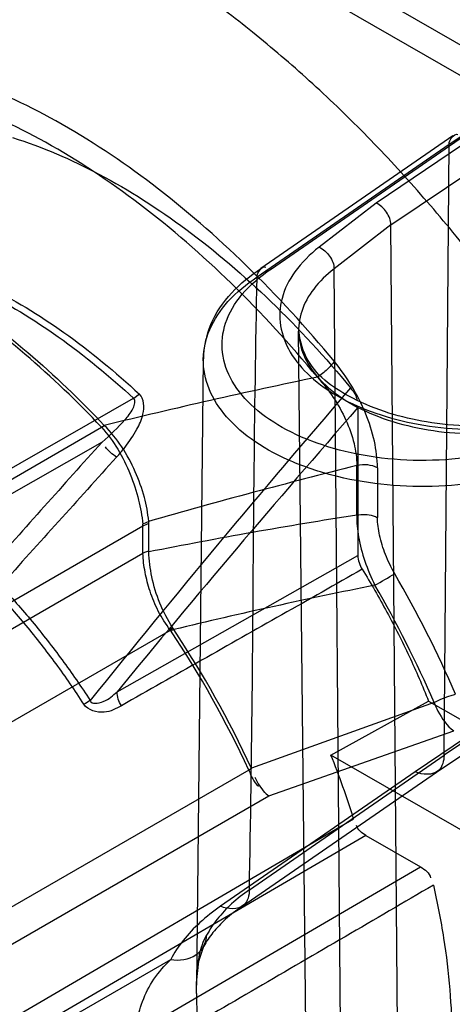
# Model space of a CAD drawing. Header units: millimetres. Extents: x 188 to 1028, y 131 to 1566.
# Tile 277 of 326: x 662.4 to 668.16, y 1326.44 to 1339.55. Entities that reach past the tile are written whole.
import ezdxf

# ---------------------------------------------------------------- set-up
doc = ezdxf.new("R2010")
doc.units = ezdxf.units.MM
doc.header["$LTSCALE"] = 110.325218
doc.layers.get('0').update_dxf_attribs({"linetype": 'CONTINUOUS'})

msp = doc.modelspace()

# ---------------------------------------------------------------- linework, layer by layer
at = {"color": 7, "linetype": 'CONTINUOUS'}
for p, q in [((663.191, 1342.148), (668.931, 1338.834)), ((668.754, 1338.528), (663.014, 1341.842)), ((669.669, 1338.816), (667.147, 1337.113)), ((667.343, 1336.821), (669.859, 1338.52)), ((668.117, 1337.895), (668.767, 1338.334)), ((668.167, 1338.006), (665.61, 1336.239)), ((665.752, 1336.238), (668.308, 1338.004)), ((665.56, 1336.128), (668.117, 1337.895)), ((668.05, 1329.757), (668.117, 1337.895)), ((667.147, 1337.113), (666.386, 1336.525)), ((667.343, 1336.821), (666.586, 1336.236)), ((667.445, 1324.524), (667.343, 1336.821)), ((666.691, 1323.941), (666.586, 1336.236)), ((666.244, 1323.156), (666.113, 1335.405)), ((664.845, 1335.033), (664.756, 1326.696)), ((658.549, 1331.439), (663.917, 1334.512)), ((663.995, 1334.567), (663.918, 1334.51)), ((666.903, 1334.388), (666.903, 1332.419)), ((657.285, 1330.545), (663.49, 1334.127)), ((663.49, 1334.127), (663.526, 1334.15)), ((663.497, 1333.929), (658.392, 1331.008)), ((666.889, 1332.953), (666.889, 1333.615)), ((667.164, 1333.585), (667.164, 1332.923)), ((664.041, 1332.81), (657.852, 1329.237)), ((664.118, 1332.873), (664.04, 1332.837)), ((664.041, 1332.449), (664.041, 1332.81)), ((664.119, 1332.479), (664.119, 1332.841)), ((664.041, 1332.444), (657.852, 1328.876)), ((663.696, 1330.603), (666.903, 1332.419)), ((658.198, 1327.846), (664.407, 1331.423)), ((667.917, 1330.46), (665.486, 1329.584)), ((666.545, 1329.76), (667.844, 1330.48)), ((667.844, 1330.48), (669.917, 1329.283)), ((668.705, 1330.199), (668.05, 1329.757)), ((665.718, 1329.217), (668.18, 1330.082)), ((668.338, 1329.991), (667.668, 1329.538)), ((667.948, 1329.532), (668.609, 1329.978)), ((665.459, 1327.966), (668.05, 1329.757)), ((668.907, 1328.397), (666.545, 1329.76)), ((665.45, 1329.561), (659.457, 1326.101)), ((667.668, 1329.538), (665.075, 1327.747)), ((665.359, 1327.744), (667.951, 1329.534)), ((659.743, 1325.768), (665.718, 1329.217)), ((660.051, 1324.942), (666.846, 1328.911)), ((667.009, 1328.691), (659.96, 1324.574)), ((667.009, 1328.691), (667.739, 1328.27)), ((660.68, 1324.159), (667.739, 1328.27)), ((660.976, 1325.056), (664.411, 1327.039)), ((664.761, 1326.449), (664.756, 1326.728))]:
    msp.add_line(p, q, dxfattribs=at)
for points in [[(664.041, 1332.449), (664.065, 1332.461), (664.091, 1332.471), (664.119, 1332.479)], [(664.407, 1331.423), (664.417, 1331.433), (664.427, 1331.445), (664.438, 1331.455)], [(664.407, 1331.423), (664.421, 1331.426), (664.438, 1331.427), (664.453, 1331.432)], [(665.45, 1329.561), (665.462, 1329.569), (665.474, 1329.577), (665.487, 1329.584)], [(665.665, 1329.263), (665.68, 1329.245), (665.699, 1329.231), (665.718, 1329.217)], [(664.756, 1326.728), (664.785, 1327.017), (664.852, 1327.213)]]:
    msp.add_lwpolyline(points, dxfattribs=at)
for centre, radius, start, end in [((684.873, 1246.473), 90.239, 101.83615, 103.6834), ((780.287, 1236.617), 149.961, 139.17736, 141.24727), ((801.161, 1217.388), 178.085, 138.92911, 140.52539), ((1066.524, 972.098), 541.621, 138.08302, 138.32693), ((1239.351, 812.994), 776.24, 137.868061, 138.038196), ((687.757, 1250.198), 85.988, 104.04523, 105.95703), ((677.703, 1263.692), 70.103, 98.87319, 101.17241), ((663.743, 1332.81), 0.298, 359.9728, 5.1624), ((663.712, 1332.841), 0.407, 359.982, 4.5183), ((644.987, 1370.311), 44.231, 300.0416, 300.4375), ((654.332, 1324.579), 15.11, 23.3597, 30.1832), ((680.456, 1265.208), 68.13, 101.27965, 103.58515), ((654.432, 1324.636), 14.69, 23.3596, 30.1834), ((653.073, 1323.848), 13.632, 24.7748, 33.7554), ((664.133, 1331.244), 0.371, 30.4337, 34.7899), ((652.959, 1323.789), 13.802, 24.8225, 33.6216), ((656.729, 1325.807), 10.582, 17.0446, 21.938)]:
    msp.add_arc(centre, radius, start, end, dxfattribs=at)
for points, knots in [([(657.974, 1338.872), (658.042, 1339.401), (658.251, 1340.405), (658.835, 1341.763), (659.667, 1342.857), (660.729, 1343.646), (661.984, 1344.094), (663.381, 1344.187), (664.87, 1343.935), (666.411, 1343.356), (667.968, 1342.471), (669.5, 1341.303), (670.97, 1339.886), (672.341, 1338.255), (673.574, 1336.453), (674.634, 1334.533), (675.495, 1332.543), (676.132, 1330.538), (676.529, 1328.566), (676.625, 1327.263), (676.626, 1326.635)], [0, 0, 0, 0, 0.050058, 0.095659, 0.137659, 0.177594, 0.218114, 0.260955, 0.307593, 0.358804, 0.41474, 0.475081, 0.539157, 0.606049, 0.674681, 0.743812, 0.811634, 0.877819, 0.940974, 1, 1, 1, 1]), ([(676.272, 1326.635), (676.272, 1326.935), (676.25, 1327.548), (676.153, 1328.484), (675.993, 1329.446), (675.767, 1330.437), (675.477, 1331.444), (675.131, 1332.441), (674.738, 1333.413), (674.306, 1334.35), (673.83, 1335.267), (673.309, 1336.168), (672.742, 1337.051), (672.125, 1337.917), (671.467, 1338.751), (670.756, 1339.563), (670.001, 1340.335), (669.199, 1341.062), (668.375, 1341.718), (667.545, 1342.288), (666.723, 1342.768), (665.926, 1343.152), (665.15, 1343.447), (664.394, 1343.657), (663.65, 1343.784), (662.939, 1343.823), (662.272, 1343.778), (661.641, 1343.654), (661.036, 1343.446), (660.483, 1343.159), (659.993, 1342.81), (659.558, 1342.404), (659.166, 1341.932), (658.818, 1341.391), (658.521, 1340.786), (658.277, 1340.12), (658.09, 1339.4), (658.006, 1338.899), (657.973, 1338.641)], [0, 0, 0, 0, 0.028741, 0.058593, 0.089811, 0.121971, 0.155622, 0.189982, 0.22273, 0.255828, 0.288607, 0.321452, 0.355266, 0.388854, 0.423063, 0.456721, 0.491977, 0.526267, 0.560059, 0.592563, 0.622464, 0.651026, 0.676983, 0.701716, 0.725892, 0.748946, 0.769628, 0.789641, 0.810218, 0.83056, 0.848967, 0.867632, 0.88723, 0.907494, 0.928989, 0.951459, 0.975167, 1, 1, 1, 1]), ([(675.919, 1326.635), (675.919, 1327.23), (675.828, 1328.465), (675.457, 1330.337), (674.857, 1332.247), (674.044, 1334.149), (673.038, 1335.992), (671.863, 1337.727), (670.555, 1339.301), (669.152, 1340.671), (667.691, 1341.803), (666.209, 1342.667), (664.742, 1343.243), (663.324, 1343.513), (661.989, 1343.463), (660.778, 1343.082), (659.741, 1342.378), (658.915, 1341.38), (658.318, 1340.127), (657.96, 1338.652), (657.888, 1337.596), (657.888, 1337.045)], [0, 0, 0, 0, 0.055603, 0.115216, 0.177873, 0.242235, 0.308082, 0.373665, 0.437631, 0.498869, 0.556466, 0.609799, 0.658578, 0.702954, 0.743651, 0.782039, 0.819943, 0.859065, 0.901617, 0.948494, 1, 1, 1, 1]), ([(657.181, 1336.636), (657.181, 1337.185), (657.252, 1338.236), (657.607, 1339.708), (658.202, 1340.963), (659.029, 1341.965), (660.071, 1342.674), (661.29, 1343.057), (662.634, 1343.104), (664.059, 1342.828), (665.53, 1342.245), (667.012, 1341.375), (668.469, 1340.242), (669.864, 1338.875), (671.163, 1337.309), (672.33, 1335.584), (673.332, 1333.75), (674.145, 1331.854), (674.746, 1329.944), (675.12, 1328.066), (675.212, 1326.825), (675.212, 1326.226)], [0, 0, 0, 0, 0.051207, 0.097984, 0.140578, 0.179831, 0.217935, 0.256582, 0.297575, 0.342237, 0.391226, 0.444648, 0.502172, 0.563149, 0.626719, 0.691872, 0.757376, 0.821564, 0.884232, 0.944043, 1, 1, 1, 1]), ([(669.025, 1335.611), (668.816, 1335.902), (668.386, 1336.469), (667.706, 1337.281), (666.999, 1338.041), (666.267, 1338.745), (665.52, 1339.386), (664.757, 1339.964), (663.992, 1340.469), (663.219, 1340.904), (662.456, 1341.259), (661.694, 1341.539), (660.954, 1341.734), (660.225, 1341.851), (659.528, 1341.886), (658.86, 1341.832), (658.224, 1341.698), (657.625, 1341.484), (657.062, 1341.183), (656.553, 1340.806), (656.09, 1340.348), (655.685, 1339.822), (655.336, 1339.223), (655.047, 1338.562), (654.82, 1337.839), (654.712, 1337.334), (654.669, 1337.072)], [0, 0, 0, 0, 0.055814, 0.110866, 0.165005, 0.217528, 0.269086, 0.318301, 0.366544, 0.4119, 0.456366, 0.497617, 0.538221, 0.575518, 0.612356, 0.646707, 0.679686, 0.713398, 0.74552, 0.778848, 0.811792, 0.846602, 0.882003, 0.919673, 0.958654, 1, 1, 1, 1]), ([(666.59, 1335.002), (666.221, 1335.449), (665.458, 1336.285), (664.217, 1337.366), (662.939, 1338.217), (661.66, 1338.812), (660.787, 1339.037), (660.367, 1339.093)], [0, 0, 0, 0, 0.228688, 0.445677, 0.647649, 0.832531, 1, 1, 1, 1]), ([(666.364, 1334.793), (666.004, 1335.23), (665.258, 1336.046), (664.047, 1337.102), (662.798, 1337.933), (661.549, 1338.514), (660.697, 1338.733), (660.287, 1338.788)], [0, 0, 0, 0, 0.228697, 0.445681, 0.647645, 0.832523, 1, 1, 1, 1]), ([(662.306, 1337.984), (662.703, 1337.86), (663.51, 1337.51), (664.663, 1336.767), (665.785, 1335.805), (666.474, 1335.054), (666.805, 1334.65)], [0, 0, 0, 0, 0.22017, 0.462218, 0.723606, 1, 1, 1, 1]), ([(663.49, 1334.127), (663.168, 1334.468), (662.507, 1335.101), (661.453, 1335.909), (660.384, 1336.534), (659.323, 1336.962), (658.608, 1337.113), (658.263, 1337.147)], [0, 0, 0, 0, 0.228808, 0.444939, 0.646078, 0.831012, 1, 1, 1, 1]), ([(658.301, 1337.171), (658.646, 1337.136), (659.361, 1336.985), (660.421, 1336.557), (661.49, 1335.931), (662.544, 1335.124), (663.204, 1334.491), (663.526, 1334.15)], [0, 0, 0, 0, 0.169025, 0.35398, 0.55512, 0.771229, 1, 1, 1, 1]), ([(657.888, 1337.045), (657.888, 1336.449), (657.979, 1335.215), (658.35, 1333.343), (658.949, 1331.432), (659.762, 1329.53), (660.769, 1327.688), (661.944, 1325.953), (663.251, 1324.378), (664.655, 1323.008), (666.116, 1321.877), (667.598, 1321.012), (669.065, 1320.436), (670.483, 1320.166), (671.817, 1320.217), (673.028, 1320.597), (674.065, 1321.301), (674.892, 1322.299), (675.489, 1323.552), (675.847, 1325.027), (675.919, 1326.083), (675.919, 1326.635)], [0, 0, 0, 0, 0.055603, 0.115216, 0.177873, 0.242235, 0.308082, 0.373665, 0.437631, 0.498869, 0.556466, 0.609799, 0.658578, 0.702954, 0.743651, 0.782039, 0.819943, 0.859065, 0.901617, 0.948494, 1, 1, 1, 1]), ([(667.343, 1336.821), (667.343, 1336.881), (667.293, 1336.999), (667.203, 1337.088), (667.147, 1337.113)], [0, 0, 0, 0, 0.490586, 1, 1, 1, 1]), ([(675.212, 1326.226), (675.212, 1325.678), (675.141, 1324.626), (674.785, 1323.155), (674.191, 1321.9), (673.363, 1320.897), (672.322, 1320.189), (671.102, 1319.806), (669.758, 1319.759), (668.333, 1320.035), (666.862, 1320.618), (665.38, 1321.488), (663.924, 1322.621), (662.528, 1323.988), (661.23, 1325.554), (660.062, 1327.279), (659.06, 1329.113), (658.248, 1331.009), (657.646, 1332.919), (657.273, 1334.797), (657.181, 1336.037), (657.181, 1336.636)], [0, 0, 0, 0, 0.051207, 0.097984, 0.140578, 0.179831, 0.217935, 0.256582, 0.297575, 0.342237, 0.391226, 0.444648, 0.502172, 0.563149, 0.626719, 0.691872, 0.757376, 0.821564, 0.884232, 0.944043, 1, 1, 1, 1]), ([(666.386, 1336.525), (666.265, 1336.429), (666.057, 1336.23), (665.87, 1335.859), (665.848, 1335.471), (665.991, 1335.103), (666.271, 1334.779), (666.665, 1334.506), (667.154, 1334.293), (667.713, 1334.152), (668.316, 1334.086), (668.934, 1334.105), (669.536, 1334.205), (669.918, 1334.333), (670.098, 1334.41)], [0, 0, 0, 0, 0.076294, 0.141301, 0.201654, 0.26356, 0.332839, 0.411642, 0.499985, 0.596274, 0.69737, 0.800848, 0.902351, 1, 1, 1, 1]), ([(666.386, 1336.525), (666.443, 1336.5), (666.537, 1336.415), (666.586, 1336.296), (666.586, 1336.236)], [0, 0, 0, 0, 0.508653, 1, 1, 1, 1]), ([(660.869, 1336.352), (661.219, 1336.253), (661.932, 1335.964), (662.955, 1335.336), (663.601, 1334.805), (663.918, 1334.51)], [0, 0, 0, 0, 0.303915, 0.638235, 1, 1, 1, 1]), ([(660.943, 1336.413), (661.293, 1336.313), (662.006, 1336.023), (663.031, 1335.394), (663.677, 1334.862), (663.994, 1334.567)], [0, 0, 0, 0, 0.303956, 0.638292, 1, 1, 1, 1]), ([(664.851, 1335.036), (664.854, 1335.193), (664.955, 1335.692), (665.334, 1336.055), (665.612, 1336.24)], [0, 0, 0, 0, 0.314529, 1, 1, 1, 1]), ([(669.15, 1333.908), (668.938, 1333.835), (668.495, 1333.724), (667.814, 1333.668), (667.141, 1333.709), (666.513, 1333.846), (665.965, 1334.065), (665.524, 1334.357), (665.217, 1334.71), (665.07, 1335.115), (665.118, 1335.538), (665.358, 1335.933), (665.607, 1336.139), (665.751, 1336.237)], [0, 0, 0, 0, 0.111895, 0.226282, 0.339605, 0.446997, 0.545483, 0.632541, 0.70815, 0.775203, 0.840872, 0.913435, 1, 1, 1, 1]), ([(666.586, 1336.236), (666.485, 1336.158), (666.31, 1335.99), (666.138, 1335.684), (666.094, 1335.355), (666.185, 1335.032), (666.318, 1334.848), (666.398, 1334.762)], [0, 0, 0, 0, 0.224435, 0.422641, 0.60645, 0.793497, 1, 1, 1, 1]), ([(669.28, 1333.582), (669.077, 1333.511), (668.647, 1333.4), (667.978, 1333.326), (667.298, 1333.343), (666.643, 1333.45), (666.047, 1333.641), (665.541, 1333.906), (665.152, 1334.235), (664.901, 1334.617), (664.816, 1335.035), (664.912, 1335.452), (665.171, 1335.831), (665.419, 1336.034), (665.56, 1336.128)], [0, 0, 0, 0, 0.098264, 0.201432, 0.30581, 0.407564, 0.503163, 0.589861, 0.666284, 0.733197, 0.794234, 0.855463, 0.922864, 1, 1, 1, 1]), ([(665.459, 1327.966), (665.475, 1328.877), (665.503, 1330.692), (665.516, 1333.412), (665.544, 1335.222), (665.56, 1336.128)], [0, 0, 0, 0, 0.334727, 0.667098, 1, 1, 1, 1]), ([(676.626, 1326.635), (676.626, 1326.059), (676.551, 1324.956), (676.174, 1323.415), (675.544, 1322.103), (674.667, 1321.061), (673.565, 1320.331), (672.277, 1319.949), (670.862, 1319.922), (669.363, 1320.235), (667.818, 1320.871), (666.265, 1321.809), (664.741, 1323.024), (663.285, 1324.483), (661.936, 1326.151), (660.733, 1327.977), (659.706, 1329.915), (658.884, 1331.913), (658.288, 1333.922), (658.049, 1335.272), (657.974, 1335.934)], [0, 0, 0, 0, 0.05418, 0.103612, 0.14857, 0.190024, 0.230302, 0.271221, 0.314745, 0.362248, 0.414407, 0.471306, 0.532562, 0.597462, 0.66506, 0.73419, 0.803043, 0.871258, 0.937334, 1, 1, 1, 1]), ([(658.046, 1335.859), (658.185, 1334.605), (658.8, 1332.033), (660.45, 1328.385), (662.728, 1325.07), (665.415, 1322.402), (668.272, 1320.625), (671.096, 1319.885), (672.886, 1320.283), (673.58, 1320.683)], [0, 0, 0, 0, 0.155489, 0.322841, 0.490904, 0.64834, 0.786189, 0.90124, 1, 1, 1, 1]), ([(657.973, 1335.758), (658.047, 1335.095), (658.29, 1333.741), (658.889, 1331.743), (659.711, 1329.771), (660.735, 1327.857), (661.919, 1326.079), (663.242, 1324.461), (664.609, 1323.099), (666.021, 1321.968), (667.436, 1321.087), (668.887, 1320.444), (670.323, 1320.087), (671.702, 1320.042), (672.975, 1320.328), (674.106, 1320.96), (675.07, 1321.961), (675.78, 1323.31), (676.193, 1324.919), (676.272, 1326.054), (676.272, 1326.635)], [0, 0, 0, 0, 0.064048, 0.131636, 0.199846, 0.268732, 0.339651, 0.404496, 0.469025, 0.524433, 0.577791, 0.628566, 0.676143, 0.718981, 0.759784, 0.799804, 0.841609, 0.891332, 0.944312, 1, 1, 1, 1]), ([(669.964, 1334.422), (669.648, 1334.287), (668.93, 1334.119), (667.847, 1334.142), (666.898, 1334.429), (666.261, 1334.863), (666.131, 1335.262), (666.122, 1335.393)], [0, 0, 0, 0, 0.235421, 0.497662, 0.733496, 0.911796, 1, 1, 1, 1]), ([(666.59, 1335.002), (666.561, 1334.964), (666.492, 1334.887), (666.411, 1334.824), (666.364, 1334.793)], [0, 0, 0, 0, 0.457208, 1, 1, 1, 1]), ([(667.164, 1333.585), (667.163, 1333.704), (667.132, 1333.953), (667.013, 1334.32), (666.831, 1334.677), (666.675, 1334.898), (666.59, 1335.002)], [0, 0, 0, 0, 0.229261, 0.480881, 0.740982, 1, 1, 1, 1]), ([(666.364, 1334.793), (666.441, 1334.708), (666.583, 1334.527), (666.75, 1334.231), (666.86, 1333.924), (666.888, 1333.716), (666.889, 1333.615)], [0, 0, 0, 0, 0.26219, 0.52279, 0.772892, 1, 1, 1, 1]), ([(666.398, 1334.762), (666.497, 1334.656), (666.743, 1334.462), (667.188, 1334.249), (667.706, 1334.102), (668.27, 1334.032), (668.847, 1334.041), (669.403, 1334.129), (669.755, 1334.242), (669.918, 1334.312)], [0, 0, 0, 0, 0.116576, 0.248976, 0.394497, 0.54834, 0.704599, 0.857065, 1, 1, 1, 1]), ([(663.497, 1333.929), (663.605, 1334.021), (663.758, 1334.171), (663.905, 1334.344), (663.95, 1334.481), (663.918, 1334.51)], [0, 0, 0, 0, 0.569835, 0.824382, 1, 1, 1, 1]), ([(663.69, 1333.727), (663.729, 1333.77), (663.829, 1333.887), (663.955, 1334.078), (664.062, 1334.304), (664.061, 1334.506), (663.994, 1334.567)], [0, 0, 0, 0, 0.184282, 0.485849, 0.713478, 1, 1, 1, 1]), ([(663.49, 1334.127), (663.572, 1334.037), (663.716, 1333.838), (663.877, 1333.507), (663.988, 1333.171), (664.029, 1332.945), (664.04, 1332.837)], [0, 0, 0, 0, 0.254682, 0.517124, 0.771465, 1, 1, 1, 1]), ([(664.118, 1332.873), (664.108, 1332.981), (664.066, 1333.207), (663.945, 1333.542), (663.771, 1333.869), (663.615, 1334.063), (663.526, 1334.15)], [0, 0, 0, 0, 0.22724, 0.480035, 0.742279, 1, 1, 1, 1]), ([(667.164, 1333.585), (667.122, 1333.606), (667.032, 1333.633), (666.939, 1333.627), (666.889, 1333.615)], [0, 0, 0, 0, 0.481174, 1, 1, 1, 1]), ([(654.669, 1333.386), (654.714, 1333.061), (654.827, 1332.407), (655.057, 1331.423), (655.346, 1330.433), (655.696, 1329.435), (656.099, 1328.449), (656.558, 1327.466), (657.063, 1326.51), (657.621, 1325.567), (658.215, 1324.668), (658.846, 1323.805), (659.507, 1322.986), (660.202, 1322.216), (660.927, 1321.492), (661.664, 1320.832), (662.424, 1320.23), (663.187, 1319.702), (663.959, 1319.242), (664.725, 1318.859), (665.489, 1318.553), (666.238, 1318.327), (666.973, 1318.184), (667.685, 1318.123), (668.37, 1318.147), (668.812, 1318.22), (669.025, 1318.271)], [0, 0, 0, 0, 0.043353, 0.087511, 0.133391, 0.179357, 0.227041, 0.273997, 0.322622, 0.369727, 0.418497, 0.464782, 0.510895, 0.557445, 0.601525, 0.646127, 0.687971, 0.729501, 0.768469, 0.80661, 0.842417, 0.877035, 0.909703, 0.941087, 0.97108, 1, 1, 1, 1]), ([(666.889, 1332.953), (666.887, 1332.857), (666.907, 1332.65), (666.989, 1332.336), (667.078, 1332.126), (667.13, 1332.022)], [0, 0, 0, 0, 0.297681, 0.639975, 1, 1, 1, 1]), ([(666.889, 1332.953), (666.959, 1332.971), (667.058, 1332.966), (667.146, 1332.933), (667.164, 1332.923)], [0, 0, 0, 0, 0.773363, 1, 1, 1, 1]), ([(667.394, 1332.176), (667.347, 1332.258), (667.266, 1332.425), (667.187, 1332.676), (667.165, 1332.844), (667.164, 1332.923)], [0, 0, 0, 0, 0.360673, 0.702194, 1, 1, 1, 1]), ([(664.406, 1331.423), (664.346, 1331.503), (664.241, 1331.67), (664.133, 1331.933), (664.066, 1332.19), (664.044, 1332.36), (664.041, 1332.444)], [0, 0, 0, 0, 0.27455, 0.534607, 0.772227, 1, 1, 1, 1]), ([(664.438, 1331.455), (664.371, 1331.56), (664.254, 1331.778), (664.155, 1332.123), (664.122, 1332.355), (664.119, 1332.467)], [0, 0, 0, 0, 0.346154, 0.686202, 1, 1, 1, 1]), ([(666.961, 1332.235), (666.605, 1332.033), (665.892, 1331.629), (664.823, 1331.024), (664.111, 1330.62), (663.754, 1330.418)], [0, 0, 0, 0, 0.333293, 0.666629, 1, 1, 1, 1]), ([(666.961, 1332.235), (667.076, 1332.048), (667.295, 1331.667), (667.59, 1331.082), (667.763, 1330.682), (667.844, 1330.48)], [0, 0, 0, 0, 0.335122, 0.669179, 1, 1, 1, 1]), ([(662.146, 1332.015), (662.291, 1331.861), (662.574, 1331.539), (662.972, 1331.029), (663.219, 1330.671), (663.339, 1330.487)], [0, 0, 0, 0, 0.327795, 0.66182, 1, 1, 1, 1]), ([(663.256, 1330.437), (663.138, 1330.62), (662.891, 1330.977), (662.495, 1331.486), (662.212, 1331.806), (662.068, 1331.96)], [0, 0, 0, 0, 0.338064, 0.672008, 1, 1, 1, 1]), ([(663.339, 1330.487), (663.357, 1330.432), (663.564, 1330.467), (663.639, 1330.554), (663.696, 1330.603)], [0, 0, 0, 0, 0.437912, 1, 1, 1, 1]), ([(667.917, 1330.461), (667.99, 1330.499), (668.085, 1330.537), (668.184, 1330.566), (668.204, 1330.57)], [0, 0, 0, 0, 0.801066, 1, 1, 1, 1]), ([(663.754, 1330.418), (663.684, 1330.377), (663.524, 1330.293), (663.309, 1330.356), (663.256, 1330.437)], [0, 0, 0, 0, 0.456678, 1, 1, 1, 1]), ([(667.917, 1330.461), (667.931, 1330.422), (667.994, 1330.281), (668.089, 1330.149), (668.18, 1330.082)], [0, 0, 0, 0, 0.27025, 1, 1, 1, 1]), ([(668.05, 1329.757), (668.05, 1329.685), (667.999, 1329.483), (667.76, 1329.493), (667.668, 1329.538)], [0, 0, 0, 0, 0.410571, 1, 1, 1, 1]), ([(653.712, 1328.942), (654.182, 1327.705), (655.324, 1325.302), (657.524, 1322.043), (660.095, 1319.283), (662.059, 1317.814), (663.066, 1317.232)], [0, 0, 0, 0, 0.260459, 0.521282, 0.771051, 1, 1, 1, 1]), ([(663.014, 1317.347), (662.459, 1317.668), (661.358, 1318.406), (659.804, 1319.727), (658.323, 1321.267), (656.949, 1322.993), (655.71, 1324.867), (654.633, 1326.85), (654.035, 1328.231), (653.769, 1328.929)], [0, 0, 0, 0, 0.127514, 0.262983, 0.40497, 0.551704, 0.701196, 0.851337, 1, 1, 1, 1]), ([(667.908, 1328.027), (667.125, 1327.57), (665.558, 1326.655), (663.203, 1325.286), (661.635, 1324.37), (660.85, 1323.912)], [0, 0, 0, 0, 0.333117, 0.666404, 1, 1, 1, 1]), ([(665.459, 1327.966), (665.376, 1327.909), (665.223, 1327.789), (665.03, 1327.586), (664.93, 1327.436), (664.889, 1327.36)], [0, 0, 0, 0, 0.359088, 0.69146, 1, 1, 1, 1]), ([(665.459, 1327.966), (665.458, 1327.894), (665.407, 1327.692), (665.168, 1327.702), (665.075, 1327.747)], [0, 0, 0, 0, 0.410412, 1, 1, 1, 1]), ([(667.908, 1328.027), (667.962, 1327.794), (668.051, 1327.332), (668.134, 1326.646), (668.154, 1326.194), (668.154, 1325.974)], [0, 0, 0, 0, 0.346729, 0.680525, 1, 1, 1, 1]), ([(665.076, 1327.747), (664.979, 1327.681), (664.801, 1327.541), (664.575, 1327.303), (664.458, 1327.128), (664.411, 1327.039)], [0, 0, 0, 0, 0.359188, 0.691577, 1, 1, 1, 1]), ([(665.359, 1327.744), (665.284, 1327.691), (665.146, 1327.584), (664.974, 1327.406), (664.887, 1327.278), (664.853, 1327.214)], [0, 0, 0, 0, 0.373217, 0.705127, 1, 1, 1, 1]), ([(664.411, 1327.039), (664.523, 1327.02), (664.764, 1327.039), (664.888, 1327.261), (664.889, 1327.36)], [0, 0, 0, 0, 0.534821, 1, 1, 1, 1]), ([(664.772, 1326.185), (664.767, 1326.283), (664.757, 1326.489), (664.753, 1326.797), (664.783, 1327.095), (664.845, 1327.28), (664.889, 1327.36)], [0, 0, 0, 0, 0.248609, 0.518401, 0.771753, 1, 1, 1, 1]), ([(663.954, 1326.169), (663.972, 1326.275), (664.026, 1326.487), (664.18, 1326.786), (664.329, 1326.958), (664.411, 1327.039)], [0, 0, 0, 0, 0.321984, 0.654003, 1, 1, 1, 1])]:
    msp.add_open_spline(points, degree=3, knots=knots, dxfattribs=at)
for points in [[(668.117, 1337.895), (668.117, 1337.953), (668.182, 1338.049), (668.234, 1338.024)], [(665.56, 1336.128), (665.561, 1336.187), (665.626, 1336.283), (665.679, 1336.258)], [(666.805, 1334.65), (666.845, 1334.601), (666.89, 1334.545), (666.89, 1334.482)], [(663.69, 1333.727), (663.636, 1333.767), (663.576, 1333.806), (663.543, 1333.864)], [(664.119, 1332.841), (664.092, 1332.834), (664.065, 1332.824), (664.041, 1332.81)], [(666.903, 1332.419), (666.903, 1332.355), (666.927, 1332.29), (666.961, 1332.235)], [(663.754, 1330.418), (663.721, 1330.473), (663.697, 1330.538), (663.696, 1330.603)], [(663.339, 1330.487), (663.312, 1330.47), (663.284, 1330.453), (663.257, 1330.437)], [(665.45, 1329.561), (665.483, 1329.483), (665.514, 1329.396), (665.581, 1329.344)], [(665.665, 1329.263), (665.615, 1329.324), (665.563, 1329.388), (665.537, 1329.463)], [(667.009, 1328.691), (666.957, 1328.721), (666.902, 1328.764), (666.885, 1328.821)], [(667.739, 1328.27), (667.796, 1328.237), (667.857, 1328.188), (667.872, 1328.124)]]:
    msp.add_open_spline(points, degree=3, dxfattribs=at)

doc.saveas('drawing.dxf')
